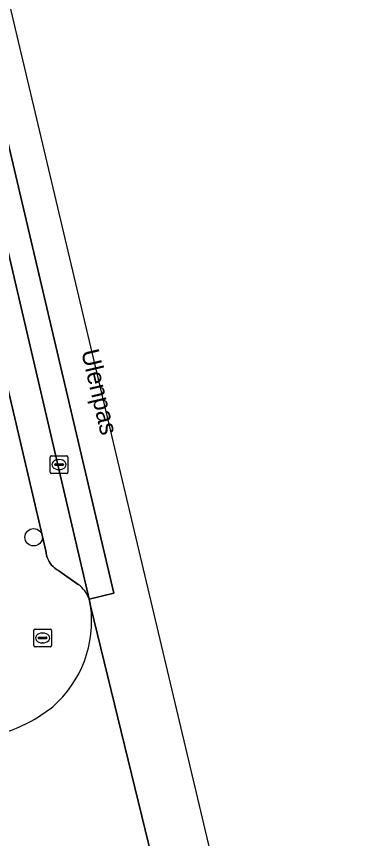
# Model space of a CAD drawing. Extents: x 157648 to 158502, y 379212 to 380938.
# Drawn here: x 158387 to 158406.13, y 380707 to 380753.28 of the extents above; entities that cross this region are included whole.
import ezdxf

# ---------------------------------------------------------------- set-up
doc = ezdxf.new("R2010")
doc.units = 0
for name, color, linetype in [('IMGEO_Boom', 7, 'Continuous'), ('IMGEO_Brandkraan', 7, 'Continuous'), ('IMGEO_Kolk', 7, 'Continuous'), ('IMGEO_Openbare_ruimte_label', 7, 'Continuous'), ('IMGEO_Parkeervlak_open', 7, 'Continuous'), ('IMGEO_Rijbaan_lokaal_gesloten', 7, 'Continuous'), ('IMGEO_Rijbaan_lokaal_open', 7, 'Continuous'), ('IMGEO_Voetpad_open', 7, 'Continuous')]:
    doc.layers.add(name, color=color, linetype=linetype)

msp = doc.modelspace()

# ---------------------------------------------------------------- linework, layer by layer
at = {"layer": 'IMGEO_Boom'}
msp.add_circle((158387.964, 380723.961), 0.489, dxfattribs=at)
at = {"layer": 'IMGEO_Brandkraan'}
for p, q in [((158388.04, 380718.791), (158388.892, 380718.791)), ((158387.965, 380717.865), (158387.965, 380718.717)), ((158388.224, 380718.285), (158388.224, 380718.297)), ((158388.267, 380718.334), (158388.665, 380718.334)), ((158388.453, 380718.571), (158388.478, 380718.571)), ((158388.708, 380718.297), (158388.708, 380718.285)), ((158388.966, 380718.717), (158388.966, 380717.865)), ((158388.662, 380718.248), (158388.264, 380718.248)), ((158388.476, 380718.011), (158388.451, 380718.011)), ((158388.892, 380717.791), (158388.04, 380717.791))]:
    msp.add_line(p, q, dxfattribs=at)
for points in [[(158388.04, 380718.791), (158388.892, 380718.791)], [(158387.965, 380717.865), (158387.965, 380718.717)], [(158388.966, 380718.717), (158388.966, 380717.865)], [(158388.892, 380717.791), (158388.04, 380717.791)]]:
    msp.add_lwpolyline(points, dxfattribs=at)
for centre, radius, start, end in [((158388.042, 380718.715), 0.0765, 91.552, 178.448), ((158388.042, 380718.715), 0.0765, 91.552, 178.448), ((158388.89, 380718.715), 0.0765, 1.552, 88.448), ((158388.89, 380718.715), 0.0765, 1.552, 88.448), ((158388.264, 380718.294), 0.0403, 85.8775, 175.7526), ((158388.261, 380718.284), 0.0366, 178.938, 274.7102), ((158388.665, 380718.291), 0.043, 264.8664, 352.4533), ((158388.669, 380718.296), 0.0386, 1.7309, 96.639), ((158388.042, 380717.867), 0.0765, 181.552, 268.448), ((158388.042, 380717.867), 0.0765, 181.552, 268.448), ((158388.89, 380717.867), 0.0765, 271.552, 358.448), ((158388.89, 380717.867), 0.0765, 271.552, 358.448)]:
    msp.add_arc(centre, radius, start, end, dxfattribs=at)
for centre, major_axis, ratio, start_param, end_param in [((158388.452, 380718.291), (-0.387, 0.002), 0.722429, 4.712389, 7.853982), ((158388.477, 380718.291), (-0.39, 0.002), 0.717154, 1.570796, 4.712389)]:
    msp.add_ellipse(centre, major_axis=major_axis, ratio=ratio, start_param=start_param, end_param=end_param, dxfattribs=at)
at = {"layer": 'IMGEO_Kolk'}
for p, q in [((158388.893, 380727.626), (158388.893, 380728.478)), ((158388.968, 380728.552), (158389.82, 380728.552)), ((158389.894, 380728.478), (158389.894, 380727.626)), ((158389.152, 380728.046), (158389.152, 380728.058)), ((158389.59, 380728.009), (158389.192, 380728.009)), ((158389.195, 380728.095), (158389.593, 380728.095)), ((158389.381, 380728.332), (158389.406, 380728.332)), ((158389.636, 380728.058), (158389.636, 380728.046)), ((158389.82, 380727.552), (158388.968, 380727.552)), ((158389.404, 380727.772), (158389.379, 380727.772))]:
    msp.add_line(p, q, dxfattribs=at)
for points in [[(158388.893, 380727.626), (158388.893, 380728.478)], [(158388.968, 380728.552), (158389.82, 380728.552)], [(158389.894, 380728.478), (158389.894, 380727.626)], [(158389.82, 380727.552), (158388.968, 380727.552)]]:
    msp.add_lwpolyline(points, dxfattribs=at)
for centre, radius, start, end in [((158388.97, 380728.476), 0.0765, 91.552, 178.448), ((158388.97, 380728.476), 0.0765, 91.552, 178.448), ((158389.818, 380728.476), 0.0765, 1.552, 88.448), ((158389.818, 380728.476), 0.0765, 1.552, 88.448), ((158389.192, 380728.055), 0.0403, 85.8775, 175.7526), ((158389.189, 380728.045), 0.0366, 178.938, 274.7102), ((158389.593, 380728.052), 0.043, 264.8664, 352.4533), ((158389.597, 380728.057), 0.0386, 1.7309, 96.639), ((158388.97, 380727.628), 0.0765, 181.552, 268.448), ((158388.97, 380727.628), 0.0765, 181.552, 268.448), ((158389.818, 380727.628), 0.0765, 271.552, 358.448), ((158389.818, 380727.628), 0.0765, 271.552, 358.448)]:
    msp.add_arc(centre, radius, start, end, dxfattribs=at)
for centre, major_axis, ratio, start_param, end_param in [((158389.38, 380728.052), (-0.387, 0.002), 0.722429, 4.712389, 7.853982), ((158389.405, 380728.052), (-0.39, 0.002), 0.717154, 1.570796, 4.712389)]:
    msp.add_ellipse(centre, major_axis=major_axis, ratio=ratio, start_param=start_param, end_param=end_param, dxfattribs=at)
at = {"layer": 'IMGEO_Parkeervlak_open'}
for points in [[(158391.081, 380720.484), (158384.193, 380750), (158379.023, 380771.812)], [(158380.399, 380758.354), (158381.979, 380751.622), (158382.359, 380750), (158384.763, 380739.752), (158385.616, 380736.115), (158388.648, 380723.193), (158388.663, 380723.069), (158388.688, 380722.948), (158388.724, 380722.829), (158388.771, 380722.713), (158388.828, 380722.603), (158388.895, 380722.498), (158388.971, 380722.399), (158389.055, 380722.307), (158389.147, 380722.224), (158389.246, 380722.148), (158389.352, 380722.082), (158389.374, 380722.07), (158390.471, 380721.299)]]:
    msp.add_lwpolyline(points, dxfattribs=at)
msp.add_arc((158389.429, 380719.883), 1.758, 19.9834, 53.6438, dxfattribs=at)
at = {"layer": 'IMGEO_Rijbaan_lokaal_gesloten'}
msp.add_lwpolyline([(158392.483, 380720.813), (158380.048, 380773.723), (158379.338, 380776.722), (158370.865, 380812.579), (158369.462, 380812.262), (158370.69, 380806.999), (158376.507, 380782.435), (158376.683, 380781.692), (158377.548, 380778.041), (158378.958, 380772.087), (158379.023, 380771.812), (158384.193, 380750), (158391.081, 380720.484)], close=True, dxfattribs=at)
msp.add_lwpolyline([(158380.048, 380773.723), (158392.483, 380720.813), (158391.081, 380720.484), (158391.17, 380720.101), (158395.769, 380701.192), (158395.959, 380700.392), (158397.319, 380700.727), (158399.427, 380691.868), (158404.09, 380671.121), (158406.127, 380671.591), (158396.431, 380712.503), (158381.934, 380773.67)], dxfattribs=at)
at = {"layer": 'IMGEO_Rijbaan_lokaal_open'}
msp.add_lwpolyline([(158395.769, 380701.192), (158391.17, 380720.101)], dxfattribs=at)
for centre, radius, start, end in [((158384.805, 380719.253), 6.421, 311.2385, 7.5875), ((158383.717, 380721.073), 8.515, 298.882, 308.6731), ((158383.708, 380721.097), 8.54, 282.4663, 298.8551)]:
    msp.add_arc(centre, radius, start, end, dxfattribs=at)
at = {"layer": 'IMGEO_Voetpad_open'}
for points in [[(158390.471, 380721.299), (158389.374, 380722.07), (158389.352, 380722.082), (158389.246, 380722.148), (158389.147, 380722.224), (158389.055, 380722.307), (158388.971, 380722.399), (158388.895, 380722.498), (158388.828, 380722.603), (158388.771, 380722.713), (158388.724, 380722.829), (158388.688, 380722.948), (158388.663, 380723.069), (158388.648, 380723.193), (158385.616, 380736.115), (158384.763, 380739.752), (158382.359, 380750), (158381.979, 380751.622), (158380.399, 380758.354)], [(158391.17, 380720.101), (158391.081, 380720.484)]]:
    msp.add_lwpolyline(points, dxfattribs=at)
for centre, radius, start, end in [((158389.429, 380719.883), 1.758, 19.9834, 53.6438), ((158384.805, 380719.253), 6.421, 311.2385, 7.5875), ((158383.717, 380721.073), 8.515, 298.882, 308.6731), ((158383.708, 380721.097), 8.54, 282.4663, 298.8551)]:
    msp.add_arc(centre, radius, start, end, dxfattribs=at)

# ---------------------------------------------------------------- texts
at = {"layer": 'IMGEO_Openbare_ruimte_label'}
msp.add_text('Ulenpas', height=1, rotation=283.2996, dxfattribs=at).set_placement((158390.63, 380734.42))

doc.saveas('drawing.dxf')
